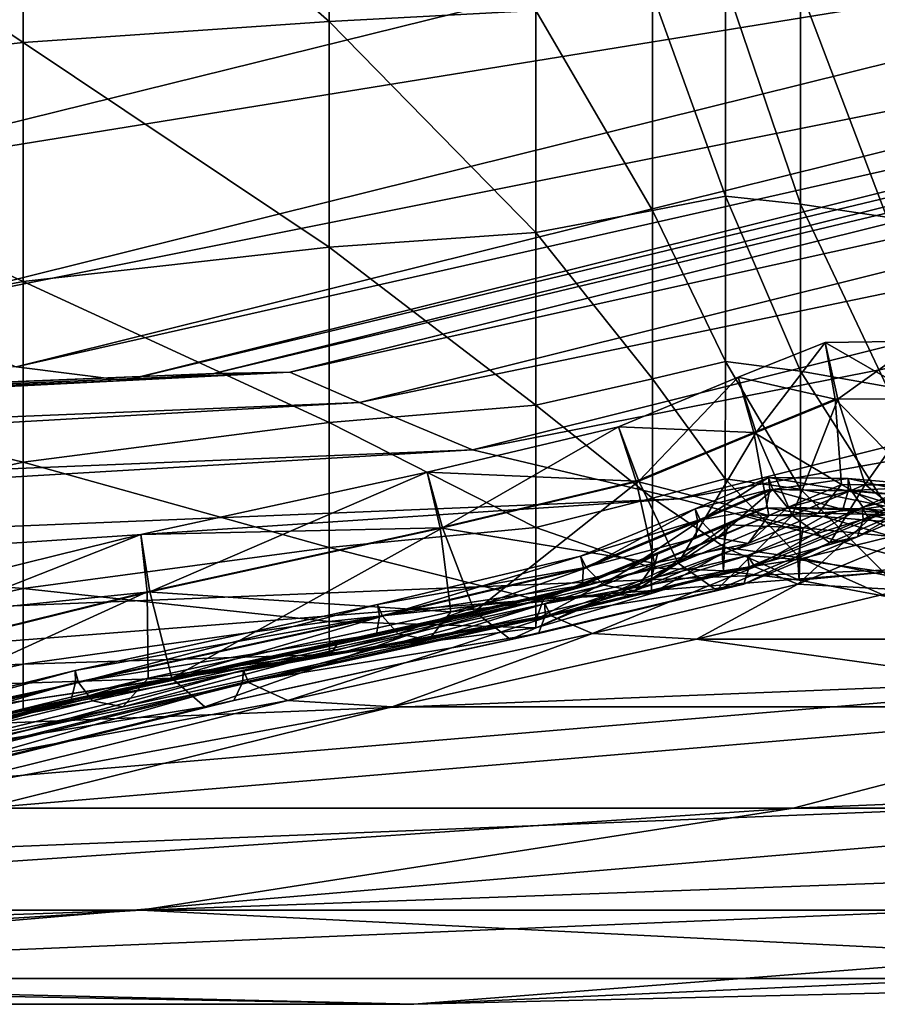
# Model space of a CAD drawing. Header units: millimetres. Extents: x 2387 to 13955, y -4964 to 364.
# Tile 787 of 1056: x 3757.04 to 3763.14, y -365.38 to -358.39. Entities that reach past the tile are written whole.
import ezdxf

# ---------------------------------------------------------------- set-up
doc = ezdxf.new("R2010")
doc.units = ezdxf.units.MM
doc.header["$MEASUREMENT"] = 0
doc.layers.add('Predefinito', color=7, linetype='Continuous', true_color=0x000000)

# ---------------------------------------------------------------- blocks, each defined once
blk = doc.blocks.new('Blocco 09')
at = {"layer": 'Predefinito'}
for points in [[(342.2535, -625.6465, 616.1271), (342.2712, -626.1749, 616.1859), (354.2287, -623.2337, 658.6192)], [(354.9686, -624.1271, 658.8025), (354.2287, -623.2337, 658.6192), (342.2712, -626.1749, 616.1859)], [(345.0027, -623.9845, 13.0997), (347.1773, -623.9282, 13.1804), (347.1771, -625.8915, 14.0678)], [(348.6453, -625.813, 14.1924), (347.1771, -625.8915, 14.0678), (347.1773, -623.9282, 13.1804)], [(342.0537, -624.0734, 13.0728), (345.0027, -623.9845, 13.0997), (345.0027, -626.0413, 13.9975)], [(347.1771, -625.8915, 14.0678), (345.0027, -626.0413, 13.9975), (345.0027, -623.9845, 13.0997)], [(345.0027, -626.0413, 13.9975), (342.0537, -626.3723, 13.974), (342.0537, -624.0734, 13.0728)], [(342.2712, -626.1749, 616.1859), (343.0115, -627.0819, 616.2773), (354.9686, -624.1271, 658.8025)], [(356.0051, -624.9786, 658.9774), (354.9686, -624.1271, 658.8025), (343.0115, -627.0819, 616.2773)], [(343.0115, -627.0819, 616.2773), (344.0477, -627.9459, 616.3624), (356.0051, -624.9786, 658.9774)], [(356.9119, -625.3726, 659.0582), (356.0051, -624.9786, 658.9774), (344.0477, -627.9459, 616.3624)], [(344.0477, -627.9459, 616.3624), (344.9533, -628.3454, 616.4017), (356.9119, -625.3726, 659.0582)], [(357.6838, -625.467, 659.0776), (356.9119, -625.3726, 659.0582), (344.9533, -628.3454, 616.4017)], [(358.3159, -625.4198, 659.0681), (357.6838, -625.467, 659.0776), (345.7244, -628.4407, 616.4108)], [(345.7244, -628.4407, 616.4108), (346.3571, -628.3921, 616.4052), (358.3159, -625.4198, 659.0681)], [(358.8554, -625.4115, 659.0665), (358.3159, -625.4198, 659.0681), (346.3571, -628.3921, 616.4052)], [(346.3571, -628.3921, 616.4052), (346.898, -628.3834, 616.4037), (358.8554, -625.4115, 659.0665)], [(359.3494, -625.6225, 659.1097), (358.8554, -625.4115, 659.0665), (346.898, -628.3834, 616.4037)], [(344.9533, -628.3454, 616.4017), (345.7244, -628.4407, 616.4108), (357.6838, -625.467, 659.0776)], [(346.898, -628.3834, 616.4037), (347.3935, -628.5984, 616.4254), (359.3494, -625.6225, 659.1097)], [(360.152, -625.9511, 659.1771), (359.3494, -625.6225, 659.1097), (347.3935, -628.5984, 616.4254)], [(349.4752, -625.6959, 14.3788), (349.9937, -625.619, 14.5012), (349.9939, -627.1323, 15.6763)], [(349.9937, -625.619, 14.5012), (350.5272, -625.6611, 14.434), (350.5274, -627.1884, 15.6202)], [(350.5274, -627.1884, 15.6202), (349.9939, -627.1323, 15.6763), (349.9937, -625.619, 14.5012)], [(348.6453, -625.813, 14.1924), (349.4752, -625.6959, 14.3788), (349.4754, -627.2346, 15.574)], [(349.9939, -627.1323, 15.6763), (349.4754, -627.2346, 15.574), (349.4752, -625.6959, 14.3788)], [(350.5272, -625.6611, 14.434), (351.1411, -625.7303, 14.3233), (351.1411, -627.2808, 15.5279)], [(351.1411, -627.2808, 15.5279), (350.5274, -627.1884, 15.6202), (350.5272, -625.6611, 14.434)], [(347.1771, -625.8915, 14.0678), (348.6453, -625.813, 14.1924), (348.6453, -627.3903, 15.4184)], [(349.4754, -627.2346, 15.574), (348.6453, -627.3903, 15.4184), (348.6453, -625.813, 14.1924)], [(345.0027, -626.0413, 13.9975), (347.1771, -625.8915, 14.0678), (347.1771, -627.4944, 15.3142)], [(348.6453, -627.3903, 15.4184), (347.1771, -627.4944, 15.3142), (347.1771, -625.8915, 14.0678)], [(347.3935, -628.5984, 616.4254), (348.1969, -628.9328, 616.4592), (360.152, -625.9511, 659.1771)], [(361.617, -626.2955, 659.2478), (360.152, -625.9511, 659.1771), (348.1969, -628.9328, 616.4592)], [(342.0537, -626.3723, 13.974), (345.0027, -626.0413, 13.9975), (345.0027, -627.7377, 15.2554)], [(347.1771, -627.4944, 15.3142), (345.0027, -627.7377, 15.2554), (345.0027, -626.0413, 13.9975)], [(348.1969, -628.9328, 616.4592), (349.6614, -629.2825, 616.4938), (361.617, -626.2955, 659.2478)], [(363.4348, -626.8154, 659.3616), (361.617, -626.2955, 659.2478), (349.6614, -629.2825, 616.4938)], [(345.0027, -627.7377, 15.2554), (342.0537, -628.3107, 15.2357), (342.0537, -626.3723, 13.974)], [(349.6614, -629.2825, 616.4938), (351.5209, -629.7724, 616.5356), (363.4348, -626.8154, 659.3616)], [(349.4754, -627.2346, 15.574), (349.9939, -627.1323, 15.6763), (349.9937, -628.3075, 17.1896)], [(350.5272, -628.3747, 17.1476), (349.9937, -628.3075, 17.1896), (349.9939, -627.1323, 15.6763)], [(349.9939, -627.1323, 15.6763), (350.5274, -627.1884, 15.6202), (350.5272, -628.3747, 17.1476)], [(351.1411, -628.4853, 17.0783), (350.5272, -628.3747, 17.1476), (350.5274, -627.1884, 15.6202)], [(350.5274, -627.1884, 15.6202), (351.1411, -627.2808, 15.5279), (351.1411, -628.4853, 17.0783)], [(348.6453, -627.3903, 15.4184), (349.4754, -627.2346, 15.574), (349.4752, -628.4298, 17.1127)], [(349.9937, -628.3075, 17.1896), (349.4752, -628.4298, 17.1127), (349.4754, -627.2346, 15.574)], [(347.1771, -627.4944, 15.3142), (348.6453, -627.3903, 15.4184), (348.6453, -628.6162, 16.9956)], [(349.4752, -628.4298, 17.1127), (348.6453, -628.6162, 16.9956), (348.6453, -627.3903, 15.4184)], [(345.0027, -627.7377, 15.2554), (347.1771, -627.4944, 15.3142), (347.1771, -628.7408, 16.9171)], [(348.6453, -628.6162, 16.9956), (347.1771, -628.7408, 16.9171), (347.1771, -627.4944, 15.3142)], [(342.0537, -628.3107, 15.2357), (345.0027, -627.7377, 15.2554), (345.0027, -629.022, 16.8727)], [(347.1771, -628.7408, 16.9171), (345.0027, -629.022, 16.8727), (345.0027, -627.7377, 15.2554)], [(350.7728, -628.5745, 426.6671), (350.7019, -628.1708, 426.7788), (350.0824, -628.4176, 426.7876)], [(350.2122, -628.8108, 426.8828), (350.0824, -628.4176, 426.7876), (350.7019, -628.1708, 426.7788)], [(350.7019, -628.1708, 426.7788), (350.7908, -628.5743, 426.8775), (350.2122, -628.8108, 426.8828)], [(350.7908, -628.5743, 426.8775), (350.7019, -628.1708, 426.7788), (351.3685, -628.1624, 426.7662)], [(351.3977, -628.5723, 426.6581), (351.3685, -628.1624, 426.7662), (350.7019, -628.1708, 426.7788)], [(350.7019, -628.1708, 426.7788), (350.7728, -628.5745, 426.6671), (351.3977, -628.5723, 426.6581)], [(351.3685, -628.1624, 426.7662), (351.4158, -628.5721, 426.8684), (350.7908, -628.5743, 426.8775)], [(345.0027, -629.022, 16.8727), (342.0537, -629.6778, 16.8579), (342.0537, -628.3107, 15.2357)], [(349.4752, -628.4298, 17.1127), (349.9937, -628.3075, 17.1896), (349.9918, -629.1401, 19.0617)], [(350.5259, -629.2142, 19.0341), (349.9918, -629.1401, 19.0617), (349.9937, -628.3075, 17.1896)], [(349.9937, -628.3075, 17.1896), (350.5272, -628.3747, 17.1476), (350.5259, -629.2142, 19.0341)], [(321.4847, -629.4308, 540.2455), (345.7244, -628.4407, 616.4108), (344.9533, -628.3454, 616.4017)], [(322.6646, -629.3739, 540.2372), (346.898, -628.3834, 616.4037), (346.3571, -628.3921, 616.4052)], [(346.898, -628.3834, 616.4037), (322.6646, -629.3739, 540.2372), (323.1646, -629.591, 540.2479)], [(323.1646, -629.591, 540.2479), (347.3935, -628.5984, 616.4254), (346.898, -628.3834, 616.4037)], [(351.1408, -629.3365, 18.9884), (350.5259, -629.2142, 19.0341), (350.5272, -628.3747, 17.1476)], [(350.5272, -628.3747, 17.1476), (351.1411, -628.4853, 17.0783), (351.1408, -629.3365, 18.9884)], [(345.7244, -628.4407, 616.4108), (321.4847, -629.4308, 540.2455), (322.1195, -629.382, 540.24)], [(322.1195, -629.382, 540.24), (346.3571, -628.3921, 616.4052), (345.7244, -628.4407, 616.4108)], [(346.3571, -628.3921, 616.4052), (322.1195, -629.382, 540.24), (322.6646, -629.3739, 540.2372)], [(348.6453, -628.6162, 16.9956), (349.4752, -628.4298, 17.1127), (349.474, -629.2775, 19.0107)], [(350.1942, -628.8109, 426.6724), (350.0824, -628.4176, 426.7876), (349.2322, -628.7695, 426.789)], [(349.3773, -629.1572, 426.8828), (349.2322, -628.7695, 426.789), (350.0824, -628.4176, 426.7876)], [(350.0824, -628.4176, 426.7876), (350.2122, -628.8108, 426.8828), (349.3773, -629.1572, 426.8828)], [(349.9918, -629.1401, 19.0617), (349.474, -629.2775, 19.0107), (349.4752, -628.4298, 17.1127)], [(350.0824, -628.4176, 426.7876), (350.1942, -628.8109, 426.6724), (350.7728, -628.5745, 426.6671)], [(350.8179, -629.1806, 425.7796), (350.7728, -628.5745, 426.6671), (350.1942, -628.8109, 426.6724)], [(350.4682, -629.4002, 427.7453), (350.2122, -628.8108, 426.8828), (350.7908, -628.5743, 426.8775)], [(350.7908, -628.5743, 426.8775), (350.9857, -629.1792, 427.7455), (350.4682, -629.4002, 427.7453)], [(351.38, -629.1876, 425.776), (351.3977, -628.5723, 426.6581), (350.7728, -628.5745, 426.6671)], [(350.7728, -628.5745, 426.6671), (350.8179, -629.1806, 425.7796), (351.38, -629.1876, 425.776)], [(350.9857, -629.1792, 427.7455), (350.7908, -628.5743, 426.8775), (351.4158, -628.5721, 426.8684)], [(351.4158, -628.5721, 426.8684), (351.5482, -629.186, 427.7417), (350.9857, -629.1792, 427.7455)], [(347.3935, -628.5984, 616.4254), (323.1646, -629.591, 540.2479), (323.9703, -629.9279, 540.2643)], [(323.9703, -629.9279, 540.2643), (348.1969, -628.9328, 616.4592), (347.3935, -628.5984, 616.4254)], [(347.1771, -628.7408, 16.9171), (348.6453, -628.6162, 16.9956), (348.6451, -629.4868, 18.9329)], [(349.474, -629.2775, 19.0107), (348.6451, -629.4868, 18.9329), (348.6453, -628.6162, 16.9956)], [(345.0027, -629.022, 16.8727), (347.1771, -628.7408, 16.9171), (347.1773, -629.6282, 18.8804)], [(348.6451, -629.4868, 18.9329), (347.1773, -629.6282, 18.8804), (347.1771, -628.7408, 16.9171)], [(347.9837, -629.489, 426.8759), (347.8738, -629.0928, 426.7792), (349.2322, -628.7695, 426.789)], [(349.3594, -629.1573, 426.6723), (349.2322, -628.7695, 426.789), (347.8738, -629.0928, 426.7792)], [(349.2322, -628.7695, 426.789), (349.3773, -629.1572, 426.8828), (347.9837, -629.489, 426.8759)], [(349.2322, -628.7695, 426.789), (349.3594, -629.1573, 426.6723), (350.1942, -628.8109, 426.6724)], [(350.3007, -629.4014, 425.7796), (350.1942, -628.8109, 426.6724), (349.3594, -629.1573, 426.6723)], [(349.6561, -629.7385, 427.7431), (349.3773, -629.1572, 426.8828), (350.2122, -628.8108, 426.8828)], [(350.2122, -628.8108, 426.8828), (350.4682, -629.4002, 427.7453), (349.6561, -629.7385, 427.7431)], [(350.1942, -628.8109, 426.6724), (350.3007, -629.4014, 425.7796), (350.8179, -629.1806, 425.7796)], [(348.1969, -628.9328, 616.4592), (323.9703, -629.9279, 540.2643), (325.4326, -630.2789, 540.2789)], [(325.4326, -630.2789, 540.2789), (349.6614, -629.2825, 616.4938), (348.1969, -628.9328, 616.4592)], [(342.0537, -629.6778, 16.8579), (345.0027, -629.022, 16.8727), (345.0027, -629.9197, 18.8506)], [(347.1773, -629.6282, 18.8804), (345.0027, -629.9197, 18.8506), (345.0027, -629.022, 16.8727)], [(345.903, -629.9432, 426.8669), (345.8395, -629.5354, 426.7663), (347.8738, -629.0928, 426.7792)], [(347.9657, -629.4891, 426.6655), (347.8738, -629.0928, 426.7792), (345.8395, -629.5354, 426.7663)], [(347.8738, -629.0928, 426.7792), (347.9837, -629.489, 426.8759), (345.903, -629.9432, 426.8669)], [(347.8738, -629.0928, 426.7792), (347.9657, -629.4891, 426.6655), (349.3594, -629.1573, 426.6723)], [(349.474, -629.2775, 19.0107), (349.9918, -629.1401, 19.0617), (349.9871, -629.6259, 21.3133)], [(349.8158, -629.4351, 419.9748), (349.7774, -629.352, 419.7913), (350.2993, -629.1305, 419.7909)], [(350.3082, -629.2161, 419.6051), (350.2993, -629.1305, 419.7909), (349.7774, -629.352, 419.7913)], [(350.2993, -629.1305, 419.7909), (350.3291, -629.2157, 419.9749), (349.8158, -629.4351, 419.9748)], [(350.5226, -629.7013, 21.2978), (349.9871, -629.6259, 21.3133), (349.9918, -629.1401, 19.0617)], [(349.9918, -629.1401, 19.0617), (350.5259, -629.2142, 19.0341), (350.5226, -629.7013, 21.2978)], [(350.8661, -629.2244, 419.6029), (350.866, -629.1375, 419.7882), (350.2993, -629.1305, 419.7909)], [(350.2993, -629.1305, 419.7909), (350.3082, -629.2161, 419.6051), (350.8661, -629.2244, 419.6029)], [(350.3291, -629.2157, 419.9749), (350.2993, -629.1305, 419.7909), (350.866, -629.1375, 419.7882)], [(350.866, -629.1375, 419.7882), (350.887, -629.224, 419.9728), (350.3291, -629.2157, 419.9749)], [(350.866, -629.1375, 419.7882), (350.8661, -629.2244, 419.6029), (351.5008, -629.2772, 419.601)], [(351.5008, -629.2772, 419.601), (351.5022, -629.191, 419.7862), (350.866, -629.1375, 419.7882)], [(350.887, -629.224, 419.9728), (350.866, -629.1375, 419.7882), (351.5022, -629.191, 419.7862)], [(351.0142, -629.4269, 433.9182), (350.9648, -629.3438, 433.7364), (351.4885, -629.1207, 433.7359)], [(351.4869, -629.2061, 433.5492), (351.4885, -629.1207, 433.7359), (350.9648, -629.3438, 433.7364)], [(351.4885, -629.1207, 433.7359), (351.5292, -629.206, 433.9187), (351.0142, -629.4269, 433.9182)], [(349.4887, -629.7394, 425.7777), (349.3594, -629.1573, 426.6723), (347.9657, -629.4891, 426.6655)], [(348.2098, -630.0832, 427.7407), (347.9837, -629.489, 426.8759), (349.3773, -629.1572, 426.8828)], [(349.3773, -629.1572, 426.8828), (349.6561, -629.7385, 427.7431), (348.2098, -630.0832, 427.7407)], [(349.3594, -629.1573, 426.6723), (349.4887, -629.7394, 425.7777), (350.3007, -629.4014, 425.7796)], [(349.7774, -629.352, 419.7913), (349.7949, -629.4354, 419.6049), (350.3082, -629.2161, 419.6051)], [(350.2824, -629.3462, 417.7602), (350.3082, -629.2161, 419.6051), (349.7949, -629.4354, 419.6049)], [(349.9338, -629.5594, 420.9102), (349.8158, -629.4351, 419.9748), (350.3291, -629.2157, 419.9749)], [(350.3291, -629.2157, 419.9749), (350.4342, -629.3432, 420.9112), (349.9338, -629.5594, 420.9102)], [(350.3082, -629.2161, 419.6051), (350.2824, -629.3462, 417.7602), (350.8264, -629.3567, 417.7589)], [(350.651, -629.3841, 423.3535), (350.8179, -629.1806, 425.7796), (350.3007, -629.4014, 425.7796)], [(350.8264, -629.3567, 417.7589), (350.8661, -629.2244, 419.6029), (350.3082, -629.2161, 419.6051)], [(350.4342, -629.3432, 420.9112), (350.3291, -629.2157, 419.9749), (350.887, -629.224, 419.9728)], [(350.887, -629.224, 419.9728), (350.979, -629.3532, 420.9097), (350.4342, -629.3432, 420.9112)], [(350.7351, -629.5954, 430.1629), (350.4682, -629.4002, 427.7453), (350.9857, -629.1792, 427.7455)], [(351.1397, -629.827, 21.272), (350.5226, -629.7013, 21.2978), (350.5259, -629.2142, 19.0341)], [(350.5259, -629.2142, 19.0341), (351.1408, -629.3365, 18.9884), (351.1397, -629.827, 21.272)], [(350.8179, -629.1806, 425.7796), (350.651, -629.3841, 423.3535), (351.1919, -629.3945, 423.352)], [(350.9857, -629.1792, 427.7455), (351.2324, -629.3793, 430.1651), (350.7351, -629.5954, 430.1629)], [(351.1919, -629.3945, 423.352), (351.38, -629.1876, 425.776), (350.8179, -629.1806, 425.7796)], [(350.8661, -629.2244, 419.6029), (350.8264, -629.3567, 417.7589), (351.4583, -629.409, 417.7573)], [(351.4583, -629.409, 417.7573), (351.5008, -629.2772, 419.601), (350.8661, -629.2244, 419.6029)], [(351.5022, -629.191, 419.7862), (351.5219, -629.2767, 419.9709), (350.887, -629.224, 419.9728)], [(350.979, -629.3532, 420.9097), (350.887, -629.224, 419.9728), (351.5219, -629.2767, 419.9709)], [(350.9648, -629.3438, 433.7364), (350.9719, -629.427, 433.5486), (351.4869, -629.2061, 433.5492)], [(351.4325, -629.3348, 432.6088), (351.4869, -629.2061, 433.5492), (350.9719, -629.427, 433.5486)], [(351.2324, -629.3793, 430.1651), (350.9857, -629.1792, 427.7455), (351.5482, -629.186, 427.7417)], [(351.3135, -629.5513, 435.7402), (351.0142, -629.4269, 433.9182), (351.5292, -629.206, 433.9187)], [(349.6614, -629.2825, 616.4938), (325.4326, -630.2789, 540.2789), (327.4179, -630.7583, 540.2911)], [(327.4179, -630.7583, 540.2911), (351.5209, -629.7724, 616.5356), (349.6614, -629.2825, 616.4938)], [(348.6451, -629.4868, 18.9329), (349.474, -629.2775, 19.0107), (349.4711, -629.7732, 21.2837)], [(349.9871, -629.6259, 21.3133), (349.4711, -629.7732, 21.2837), (349.474, -629.2775, 19.0107)], [(351.5219, -629.2767, 419.9709), (351.6118, -629.4049, 420.9078), (350.979, -629.3532, 420.9097)], [(349.0053, -629.7718, 419.9735), (348.9635, -629.6899, 419.7901), (349.7774, -629.352, 419.7913)], [(349.7949, -629.4354, 419.6049), (349.7774, -629.352, 419.7913), (348.9635, -629.6899, 419.7901)], [(349.7774, -629.352, 419.7913), (349.8158, -629.4351, 419.9748), (349.0053, -629.7718, 419.9735)], [(349.6509, -629.6087, 412.5983), (350.1483, -629.3945, 412.599), (350.2824, -629.3462, 417.7602)], [(350.2824, -629.3462, 417.7602), (349.7817, -629.5621, 417.7594), (349.6509, -629.6087, 412.5983)], [(349.7949, -629.4354, 419.6049), (349.7817, -629.5621, 417.7594), (350.2824, -629.3462, 417.7602)], [(350.1547, -629.5995, 423.352), (349.9338, -629.5594, 420.9102), (350.4342, -629.3432, 420.9112)], [(350.2824, -629.3462, 417.7602), (350.1483, -629.3945, 412.599), (350.6865, -629.4066, 412.5983)], [(350.203, -629.7656, 433.9153), (350.1505, -629.6837, 433.7337), (350.9648, -629.3438, 433.7364)], [(350.9719, -629.427, 433.5486), (350.9648, -629.3438, 433.7364), (350.1505, -629.6837, 433.7337)], [(350.4342, -629.3432, 420.9112), (350.651, -629.3841, 423.3535), (350.1547, -629.5995, 423.352)], [(350.9648, -629.3438, 433.7364), (351.0142, -629.4269, 433.9182), (350.203, -629.7656, 433.9153)], [(350.6865, -629.4066, 412.5983), (350.8264, -629.3567, 417.7589), (350.2824, -629.3462, 417.7602)], [(350.651, -629.3841, 423.3535), (350.4342, -629.3432, 420.9112), (350.979, -629.3532, 420.9097)], [(350.979, -629.3532, 420.9097), (351.1919, -629.3945, 423.352), (350.651, -629.3841, 423.3535)], [(350.8264, -629.3567, 417.7589), (350.6865, -629.4066, 412.5983), (351.3157, -629.4597, 412.5973)], [(351.3157, -629.4597, 412.5973), (351.4583, -629.409, 417.7573), (350.8264, -629.3567, 417.7589)], [(351.2324, -629.3793, 430.1651), (351.4325, -629.3348, 432.6088), (350.9305, -629.5523, 432.6068)], [(350.9719, -629.427, 433.5486), (350.9305, -629.5523, 432.6068), (351.4325, -629.3348, 432.6088)], [(351.1919, -629.3945, 423.352), (350.979, -629.3532, 420.9097), (351.6118, -629.4049, 420.9078)], [(350.1547, -629.5995, 423.352), (350.3007, -629.4014, 425.7796), (349.4887, -629.7394, 425.7777)], [(350.1483, -629.3945, 412.599), (349.6509, -629.6087, 412.5983), (349.5095, -629.6735, 359.7298)], [(349.5095, -629.6735, 359.7298), (350.0098, -629.4671, 359.7313), (350.1483, -629.3945, 412.599)], [(349.9306, -629.9312, 430.1596), (349.6561, -629.7385, 427.7431), (350.4682, -629.4002, 427.7453)], [(350.4682, -629.4002, 427.7453), (350.7351, -629.5954, 430.1629), (349.9306, -629.9312, 430.1596)], [(350.1483, -629.3945, 412.599), (350.0098, -629.4671, 359.7313), (350.5466, -629.4877, 359.7305)], [(350.5466, -629.4877, 359.7305), (350.6865, -629.4066, 412.5983), (350.1483, -629.3945, 412.599)], [(350.1505, -629.6837, 433.7337), (350.1608, -629.7657, 433.5456), (350.9719, -629.427, 433.5486)], [(350.3007, -629.4014, 425.7796), (350.1547, -629.5995, 423.352), (350.651, -629.3841, 423.3535)], [(350.9305, -629.5523, 432.6068), (350.9719, -629.427, 433.5486), (350.1608, -629.7657, 433.5456)], [(350.507, -629.8883, 435.7366), (350.203, -629.7656, 433.9153), (351.0142, -629.4269, 433.9182)], [(351.0142, -629.4269, 433.9182), (351.3135, -629.5513, 435.7402), (350.507, -629.8883, 435.7366)], [(350.6865, -629.4066, 412.5983), (350.5466, -629.4877, 359.7305), (351.1729, -629.5507, 359.7291)], [(351.1729, -629.5507, 359.7291), (351.3157, -629.4597, 412.5973), (350.6865, -629.4066, 412.5983)], [(350.9305, -629.5523, 432.6068), (350.7351, -629.5954, 430.1629), (351.2324, -629.3793, 430.1651)], [(345.8395, -629.5354, 426.7663), (345.8848, -629.9432, 426.6565), (347.9657, -629.4891, 426.6655)], [(348.0422, -630.0837, 425.7753), (347.9657, -629.4891, 426.6655), (345.8848, -629.9432, 426.6565)], [(346.0596, -630.555, 427.7375), (345.903, -629.9432, 426.8669), (347.9837, -629.489, 426.8759)], [(347.9837, -629.489, 426.8759), (348.2098, -630.0832, 427.7407), (346.0596, -630.555, 427.7375)], [(347.1773, -629.6282, 18.8804), (348.6451, -629.4868, 18.9329), (348.6447, -629.9978, 21.2386)], [(347.9657, -629.4891, 426.6655), (348.0422, -630.0837, 425.7753), (349.4887, -629.7394, 425.7777)], [(349.4711, -629.7732, 21.2837), (348.6447, -629.9978, 21.2386), (348.6451, -629.4868, 18.9329)], [(348.9635, -629.6899, 419.7901), (348.9843, -629.7721, 419.6036), (349.7949, -629.4354, 419.6049)], [(349.7817, -629.5621, 417.7594), (349.7949, -629.4354, 419.6049), (348.9843, -629.7721, 419.6036)], [(349.1281, -629.8945, 420.9084), (349.0053, -629.7718, 419.9735), (349.8158, -629.4351, 419.9748)], [(349.8158, -629.4351, 419.9748), (349.9338, -629.5594, 420.9102), (349.1281, -629.8945, 420.9084)], [(349.4644, -629.8542, 214.7619), (349.9706, -629.6701, 214.7671), (350.0098, -629.4671, 359.7313)], [(350.0098, -629.4671, 359.7313), (349.5095, -629.6735, 359.7298), (349.4644, -629.8542, 214.7619)], [(350.5466, -629.4877, 359.7305), (350.0098, -629.4671, 359.7313), (349.9706, -629.6701, 214.7671)], [(349.9706, -629.6701, 214.7671), (350.5073, -629.7137, 214.7648), (350.5466, -629.4877, 359.7305)], [(351.1729, -629.5507, 359.7291), (350.5466, -629.4877, 359.7305), (350.5073, -629.7137, 214.7648)], [(342.9621, -630.245, 426.7579), (345.8395, -629.5354, 426.7663), (345.903, -629.9432, 426.8669)], [(345.8395, -629.5354, 426.7663), (342.9621, -630.245, 426.7579), (342.9882, -630.6568, 426.6498)], [(342.9882, -630.6568, 426.6498), (345.8848, -629.9432, 426.6565), (345.8395, -629.5354, 426.7663)], [(348.8444, -629.942, 412.5973), (349.6509, -629.6087, 412.5983), (349.7817, -629.5621, 417.7594)], [(349.7817, -629.5621, 417.7594), (348.9754, -629.8967, 417.7579), (348.8444, -629.942, 412.5973)], [(348.9843, -629.7721, 419.6036), (348.9754, -629.8967, 417.7579), (349.7817, -629.5621, 417.7594)], [(349.3505, -629.9344, 423.3497), (349.1281, -629.8945, 420.9084), (349.9338, -629.5594, 420.9102)], [(349.9338, -629.5594, 420.9102), (350.1547, -629.5995, 423.352), (349.3505, -629.9344, 423.3497)], [(350.7351, -629.5954, 430.1629), (350.9305, -629.5523, 432.6068), (350.1243, -629.8891, 432.6033)], [(350.1608, -629.7657, 433.5456), (350.1243, -629.8891, 432.6033), (350.9305, -629.5523, 432.6068)], [(351.251, -629.9287, 440.844), (350.507, -629.8883, 435.7366), (351.3135, -629.5513, 435.7402)], [(350.5073, -629.7137, 214.7648), (351.1305, -629.8036, 214.7608), (351.1729, -629.5507, 359.7291)], [(345.0027, -629.9197, 18.8506), (347.1773, -629.6282, 18.8804), (347.1775, -630.1542, 21.2077)], [(348.6447, -629.9978, 21.2386), (347.1775, -630.1542, 21.2077), (347.1773, -629.6282, 18.8804)], [(349.6509, -629.6087, 412.5983), (348.8444, -629.942, 412.5973), (348.6993, -629.9939, 359.7274)], [(348.6993, -629.9939, 359.7274), (349.5095, -629.6735, 359.7298), (349.6509, -629.6087, 412.5983)], [(349.4887, -629.7394, 425.7777), (349.3505, -629.9344, 423.3497), (350.1547, -629.5995, 423.352)], [(349.4711, -629.7732, 21.2837), (349.9871, -629.6259, 21.3133), (349.98, -629.7932, 70.8974)], [(350.1243, -629.8891, 432.6033), (349.9306, -629.9312, 430.1596), (350.7351, -629.5954, 430.1629)], [(350.5166, -629.8599, 70.8907), (349.98, -629.7932, 70.8974), (349.9871, -629.6259, 21.3133)], [(349.9871, -629.6259, 21.3133), (350.5226, -629.7013, 21.2978), (350.5166, -629.8599, 70.8907)], [(345.0027, -629.9197, 18.8506), (342.0537, -630.579, 18.8406), (342.0537, -629.6778, 16.8579)], [(348.9843, -629.7721, 419.6036), (348.9635, -629.6899, 419.7901), (347.5211, -630.0318, 419.7883)], [(347.5554, -630.1156, 419.9721), (347.5211, -630.0318, 419.7883), (348.9635, -629.6899, 419.7901)], [(348.9635, -629.6899, 419.7901), (349.0053, -629.7718, 419.9735), (347.5554, -630.1156, 419.9721)], [(348.6482, -630.1384, 214.7539), (349.4644, -629.8542, 214.7619), (349.5095, -629.6735, 359.7298)], [(349.5095, -629.6735, 359.7298), (348.6993, -629.9939, 359.7274), (348.6482, -630.1384, 214.7539)], [(348.7544, -630.1122, 433.9124), (348.7093, -630.0285, 433.7299), (350.1505, -629.6837, 433.7337)], [(350.1608, -629.7657, 433.5456), (350.1505, -629.6837, 433.7337), (348.7093, -630.0285, 433.7299)], [(350.1505, -629.6837, 433.7337), (350.203, -629.7656, 433.9153), (348.7544, -630.1122, 433.9124)], [(349.9706, -629.6701, 214.7671), (349.4644, -629.8542, 214.7619), (349.4676, -629.9534, 70.8836)], [(349.4676, -629.9534, 70.8836), (349.98, -629.7932, 70.8974), (349.9706, -629.6701, 214.7671)], [(350.5073, -629.7137, 214.7648), (349.9706, -629.6701, 214.7671), (349.98, -629.7932, 70.8974)], [(349.98, -629.7932, 70.8974), (350.5166, -629.8599, 70.8907), (350.5073, -629.7137, 214.7648)], [(351.1305, -629.8036, 214.7608), (350.5073, -629.7137, 214.7648), (350.5166, -629.8599, 70.8907)], [(351.1367, -629.9763, 70.8794), (350.5166, -629.8599, 70.8907), (350.5226, -629.7013, 21.2978)], [(350.5226, -629.7013, 21.2978), (351.1397, -629.827, 21.272), (351.1367, -629.9763, 70.8794)], [(351.5209, -629.7724, 616.5356), (327.4179, -630.7583, 540.2911), (329.7926, -631.4803, 540.3006)], [(329.7926, -631.4803, 540.3006), (353.5101, -630.5277, 616.5905), (351.5209, -629.7724, 616.5356)], [(347.5211, -630.0318, 419.7883), (347.5344, -630.1157, 419.6022), (348.9843, -629.7721, 419.6036)], [(348.9754, -629.8967, 417.7579), (348.9843, -629.7721, 419.6036), (347.5344, -630.1157, 419.6022)], [(347.6672, -630.2411, 420.9076), (347.5554, -630.1156, 419.9721), (349.0053, -629.7718, 419.9735)], [(349.0053, -629.7718, 419.9735), (349.1281, -629.8945, 420.9084), (347.6672, -630.2411, 420.9076)], [(349.3505, -629.9344, 423.3497), (349.4887, -629.7394, 425.7777), (348.0422, -630.0837, 425.7753)], [(348.4668, -630.2807, 430.1585), (348.2098, -630.0832, 427.7407), (349.6561, -629.7385, 427.7431)], [(349.6561, -629.7385, 427.7431), (349.9306, -629.9312, 430.1596), (348.4668, -630.2807, 430.1585)], [(348.6447, -629.9978, 21.2386), (349.4711, -629.7732, 21.2837), (349.4676, -629.9534, 70.8836)], [(348.7093, -630.0285, 433.7299), (348.7122, -630.1123, 433.5426), (350.1608, -629.7657, 433.5456)], [(350.1243, -629.8891, 432.6033), (350.1608, -629.7657, 433.5456), (348.7122, -630.1123, 433.5426)], [(349.0474, -630.2378, 435.735), (348.7544, -630.1122, 433.9124), (350.203, -629.7656, 433.9153)], [(350.203, -629.7656, 433.9153), (350.507, -629.8883, 435.7366), (349.0474, -630.2378, 435.735)], [(349.98, -629.7932, 70.8974), (349.4676, -629.9534, 70.8836), (349.4711, -629.7732, 21.2837)], [(350.5166, -629.8599, 70.8907), (351.1367, -629.9763, 70.8794), (351.1305, -629.8036, 214.7608)], [(342.0537, -630.579, 18.8406), (345.0027, -629.9197, 18.8506), (345.0028, -630.4568, 21.1898)], [(347.1775, -630.1542, 21.2077), (345.0028, -630.4568, 21.1898), (345.0027, -629.9197, 18.8506)], [(348.8444, -629.942, 412.5973), (348.9754, -629.8967, 417.7579), (347.514, -630.2423, 417.7572)], [(347.5344, -630.1157, 419.6022), (347.514, -630.2423, 417.7572), (348.9754, -629.8967, 417.7579)], [(347.8861, -630.2824, 423.349), (347.6672, -630.2411, 420.9076), (349.1281, -629.8945, 420.9084)], [(349.1281, -629.8945, 420.9084), (349.3505, -629.9344, 423.3497), (347.8861, -630.2824, 423.349)], [(349.4644, -629.8542, 214.7619), (348.6482, -630.1384, 214.7539), (348.6452, -630.1986, 70.8625)], [(348.6452, -630.1986, 70.8625), (349.4676, -629.9534, 70.8836), (349.4644, -629.8542, 214.7619)], [(349.9306, -629.9312, 430.1596), (350.1243, -629.8891, 432.6033), (348.6643, -630.2382, 432.6017)], [(348.7122, -630.1123, 433.5426), (348.6643, -630.2382, 432.6017), (350.1243, -629.8891, 432.6033)], [(349.7882, -630.2794, 440.8426), (349.0474, -630.2378, 435.735), (350.507, -629.8883, 435.7366)], [(350.507, -629.8883, 435.7366), (351.251, -629.9287, 440.844), (349.7882, -630.2794, 440.8426)], [(345.903, -629.9432, 426.8669), (343.0067, -630.6568, 426.8603), (342.9621, -630.245, 426.7579)], [(345.8848, -629.9432, 426.6565), (342.9882, -630.6568, 426.6498), (342.9646, -631.2744, 425.7683)], [(342.9646, -631.2744, 425.7683), (345.8908, -630.5551, 425.7723), (345.8848, -629.9432, 426.6565)], [(343.0067, -630.6568, 426.8603), (345.903, -629.9432, 426.8669), (346.0596, -630.555, 427.7375)], [(345.8848, -629.9432, 426.6565), (345.8908, -630.5551, 425.7723), (348.0422, -630.0837, 425.7753)], [(348.6993, -629.9939, 359.7274), (348.8444, -629.942, 412.5973), (347.3786, -630.2866, 412.597)], [(347.514, -630.2423, 417.7572), (347.3786, -630.2866, 412.597), (348.8444, -629.942, 412.5973)], [(348.0422, -630.0837, 425.7753), (347.8861, -630.2824, 423.349), (349.3505, -629.9344, 423.3497)], [(348.6643, -630.2382, 432.6017), (348.4668, -630.2807, 430.1585), (349.9306, -629.9312, 430.1596)], [(349.4676, -629.9534, 70.8836), (348.6452, -630.1986, 70.8625), (348.6447, -629.9978, 21.2386)], [(355.3551, -630.2789, 469.1092), (349.7882, -630.2794, 440.8426), (351.251, -629.9287, 440.844)], [(347.5344, -630.1157, 419.6022), (347.5211, -630.0318, 419.7883), (345.3723, -630.5006, 419.7862)], [(345.397, -630.5868, 419.9706), (345.3723, -630.5006, 419.7862), (347.5211, -630.0318, 419.7883)], [(347.5211, -630.0318, 419.7883), (347.5554, -630.1156, 419.9721), (345.397, -630.5868, 419.9706)], [(346.6044, -630.586, 433.9085), (346.569, -630.4998, 433.7248), (348.7093, -630.0285, 433.7299)], [(348.7122, -630.1123, 433.5426), (348.7093, -630.0285, 433.7299), (346.569, -630.4998, 433.7248)], [(348.7093, -630.0285, 433.7299), (348.7544, -630.1122, 433.9124), (346.6044, -630.586, 433.9085)], [(347.1775, -630.1542, 21.2077), (348.6447, -629.9978, 21.2386), (348.6452, -630.1986, 70.8625)], [(347.1817, -630.3946, 214.748), (348.6482, -630.1384, 214.7539), (348.6993, -629.9939, 359.7274)], [(348.6993, -629.9939, 359.7274), (347.2329, -630.3152, 359.7258), (347.1817, -630.3946, 214.748)], [(347.3786, -630.2866, 412.597), (347.2329, -630.3152, 359.7258), (348.6993, -629.9939, 359.7274)], [(345.3723, -630.5006, 419.7862), (345.3758, -630.5869, 419.6006), (347.5344, -630.1157, 419.6022)], [(347.514, -630.2423, 417.7572), (347.5344, -630.1157, 419.6022), (345.3758, -630.5869, 419.6006)], [(345.4946, -630.7162, 420.9069), (345.397, -630.5868, 419.9706), (347.5554, -630.1156, 419.9721)], [(347.5554, -630.1156, 419.9721), (347.6672, -630.2411, 420.9076), (345.4946, -630.7162, 420.9069)], [(347.8861, -630.2824, 423.349), (348.0422, -630.0837, 425.7753), (345.8908, -630.5551, 425.7723)], [(346.2947, -630.7588, 430.157), (346.0596, -630.555, 427.7375), (348.2098, -630.0832, 427.7407)], [(348.2098, -630.0832, 427.7407), (348.4668, -630.2807, 430.1585), (346.2947, -630.7588, 430.157)], [(346.569, -630.4998, 433.7248), (346.5619, -630.5861, 433.5385), (348.7122, -630.1123, 433.5426)], [(348.6643, -630.2382, 432.6017), (348.7122, -630.1123, 433.5426), (346.5619, -630.5861, 433.5385)], [(346.8843, -630.7154, 435.7325), (346.6044, -630.586, 433.9085), (348.7544, -630.1122, 433.9124)], [(348.7544, -630.1122, 433.9124), (349.0474, -630.2378, 435.735), (346.8843, -630.7154, 435.7325)], [(345.0028, -630.4568, 21.1898), (347.1775, -630.1542, 21.2077), (347.1787, -630.387, 70.8474)], [(348.6452, -630.1986, 70.8625), (347.1787, -630.387, 70.8474), (347.1775, -630.1542, 21.2077)], [(348.6482, -630.1384, 214.7539), (347.1817, -630.3946, 214.748), (347.1787, -630.387, 70.8474)], [(347.1787, -630.387, 70.8474), (348.6452, -630.1986, 70.8625), (348.6482, -630.1384, 214.7539)], [(347.3786, -630.2866, 412.597), (347.514, -630.2423, 417.7572), (345.3403, -630.7165, 417.7565)], [(345.3758, -630.5869, 419.6006), (345.3403, -630.7165, 417.7565), (347.514, -630.2423, 417.7572)], [(345.71, -630.7592, 423.3482), (345.4946, -630.7162, 420.9069), (347.6672, -630.2411, 420.9076)], [(347.6672, -630.2411, 420.9076), (347.8861, -630.2824, 423.349), (345.71, -630.7592, 423.3482)], [(348.4668, -630.2807, 430.1585), (348.6643, -630.2382, 432.6017), (346.4987, -630.7155, 432.5993)], [(346.5619, -630.5861, 433.5385), (346.4987, -630.7155, 432.5993), (348.6643, -630.2382, 432.6017)], [(347.625, -630.7584, 440.8398), (346.8843, -630.7154, 435.7325), (349.0474, -630.2378, 435.735)], [(349.0474, -630.2378, 435.735), (349.7882, -630.2794, 440.8426), (347.625, -630.7584, 440.8398)], [(345.0039, -630.7872, 214.7444), (347.1817, -630.3946, 214.748), (347.2329, -630.3152, 359.7258)], [(347.2329, -630.3152, 359.7258), (345.0532, -630.7674, 359.7248), (345.0039, -630.7872, 214.7444)], [(345.1991, -630.7602, 412.5967), (345.0532, -630.7674, 359.7248), (347.2329, -630.3152, 359.7258)], [(345.3403, -630.7165, 417.7565), (345.1991, -630.7602, 412.5967), (347.3786, -630.2866, 412.597)], [(347.2329, -630.3152, 359.7258), (347.3786, -630.2866, 412.597), (345.1991, -630.7602, 412.5967)], [(345.8908, -630.5551, 425.7723), (345.71, -630.7592, 423.3482), (347.8861, -630.2824, 423.349)], [(346.4987, -630.7155, 432.5993), (346.2947, -630.7588, 430.157), (348.4668, -630.2807, 430.1585)], [(353.2391, -630.7583, 469.1085), (347.625, -630.7584, 440.8398), (349.7882, -630.2794, 440.8426)], [(349.7882, -630.2794, 440.8426), (355.3551, -630.2789, 469.1092), (353.2391, -630.7583, 469.1085)], [(347.1787, -630.387, 70.8474), (345.0031, -630.7177, 70.8383), (345.0028, -630.4568, 21.1898)], [(345.0031, -630.7177, 70.8383), (347.1787, -630.387, 70.8474), (347.1817, -630.3946, 214.748)], [(347.1817, -630.3946, 214.748), (345.0039, -630.7872, 214.7444), (345.0031, -630.7177, 70.8383)], [(345.0028, -630.4568, 21.1898), (342.0537, -631.1198, 21.1838), (342.0537, -630.579, 18.8406)], [(342.0537, -631.1198, 21.1838), (345.0028, -630.4568, 21.1898), (345.0031, -630.7177, 70.8383)], [(353.5101, -630.5277, 616.5905), (329.7926, -631.4803, 540.3006), (333.6466, -632.2041, 540.3127)], [(333.6466, -632.2041, 540.3127), (356.5906, -631.2847, 616.6432), (353.5101, -630.5277, 616.5905)], [(342.4393, -631.3061, 419.5988), (345.3758, -630.5869, 419.6006), (345.3723, -630.5006, 419.7862)], [(345.3723, -630.5006, 419.7862), (342.44, -631.219, 419.7842), (342.4393, -631.3061, 419.5988)], [(342.44, -631.219, 419.7842), (345.3723, -630.5006, 419.7862), (345.397, -630.5868, 419.9706)], [(343.6456, -631.3061, 433.5322), (346.5619, -630.5861, 433.5385), (346.569, -630.4998, 433.7248)], [(346.569, -630.4998, 433.7248), (343.657, -631.219, 433.718), (343.6456, -631.3061, 433.5322)], [(343.657, -631.219, 433.718), (346.569, -630.4998, 433.7248), (346.6044, -630.586, 433.9085)], [(345.3758, -630.5869, 419.6006), (342.4393, -631.3061, 419.5988), (342.397, -631.4367, 417.7552)], [(342.397, -631.4367, 417.7552), (345.3403, -630.7165, 417.7565), (345.3758, -630.5869, 419.6006)], [(345.397, -630.5868, 419.9706), (342.4608, -631.3061, 419.9688), (342.44, -631.219, 419.7842)], [(342.4608, -631.3061, 419.9688), (345.397, -630.5868, 419.9706), (345.4946, -630.7162, 420.9069)], [(342.7708, -631.4803, 423.3459), (345.71, -630.7592, 423.3482), (345.8908, -630.5551, 425.7723)], [(345.8908, -630.5551, 425.7723), (342.9646, -631.2744, 425.7683), (342.7708, -631.4803, 423.3459)], [(346.0596, -630.555, 427.7375), (343.1364, -631.2744, 427.7331), (343.0067, -630.6568, 426.8603)], [(343.1364, -631.2744, 427.7331), (346.0596, -630.555, 427.7375), (346.2947, -630.7588, 430.157)], [(346.5619, -630.5861, 433.5385), (343.6456, -631.3061, 433.5322), (343.5751, -631.4367, 432.5939)], [(343.5751, -631.4367, 432.5939), (346.4987, -630.7155, 432.5993), (346.5619, -630.5861, 433.5385)], [(346.6044, -630.586, 433.9085), (343.6889, -631.3061, 433.9022), (343.657, -631.219, 433.718)], [(343.6889, -631.3061, 433.9022), (346.6044, -630.586, 433.9085), (346.8843, -630.7154, 435.7325)], [(342.0537, -631.3901, 70.8353), (345.0031, -630.7177, 70.8383), (345.0039, -630.7872, 214.7444)], [(345.0031, -630.7177, 70.8383), (342.0537, -631.3901, 70.8353), (342.0537, -631.1198, 21.1838)], [(345.1991, -630.7602, 412.5967), (342.2512, -631.4803, 412.596), (342.103, -631.4803, 359.7243)], [(342.103, -631.4803, 359.7243), (345.0532, -630.7674, 359.7248), (345.1991, -630.7602, 412.5967)], [(342.2512, -631.4803, 412.596), (345.1991, -630.7602, 412.5967), (345.3403, -630.7165, 417.7565)], [(345.3403, -630.7165, 417.7565), (342.397, -631.4367, 417.7552), (342.2512, -631.4803, 412.596)], [(345.4946, -630.7162, 420.9069), (342.5538, -631.4367, 420.9052), (342.4608, -631.3061, 419.9688)], [(342.5538, -631.4367, 420.9052), (345.4946, -630.7162, 420.9069), (345.71, -630.7592, 423.3482)], [(345.71, -630.7592, 423.3482), (342.7708, -631.4803, 423.3459), (342.5538, -631.4367, 420.9052)], [(346.2947, -630.7588, 430.157), (343.3655, -631.4803, 430.1526), (343.1364, -631.2744, 427.7331)], [(343.3655, -631.4803, 430.1526), (346.2947, -630.7588, 430.157), (346.4987, -630.7155, 432.5993)], [(346.4987, -630.7155, 432.5993), (343.5751, -631.4367, 432.5939), (343.3655, -631.4803, 430.1526)], [(346.8843, -630.7154, 435.7325), (343.9673, -631.4367, 435.726), (343.6889, -631.3061, 433.9022)], [(343.9673, -631.4367, 435.726), (346.8843, -630.7154, 435.7325), (347.625, -630.7584, 440.8398)], [(347.625, -630.7584, 440.8398), (344.7183, -631.4803, 440.831), (343.9673, -631.4367, 435.726)], [(344.7183, -631.4803, 440.831), (347.625, -630.7584, 440.8398), (353.2391, -630.7583, 469.1085)], [(353.2391, -630.7583, 469.1085), (350.4734, -631.4802, 469.0996), (344.7183, -631.4803, 440.831)], [(368.1394, -630.7582, 540.4167), (365.764, -631.4802, 540.4141), (350.4734, -631.4802, 469.0996)], [(350.4734, -631.4802, 469.0996), (353.2391, -630.7583, 469.1085), (368.1394, -630.7582, 540.4167)], [(342.0537, -631.4803, 214.7431), (345.0039, -630.7872, 214.7444), (345.0532, -630.7674, 359.7248)], [(345.0532, -630.7674, 359.7248), (342.103, -631.4803, 359.7243), (342.0537, -631.4803, 214.7431)], [(345.0039, -630.7872, 214.7444), (342.0537, -631.4803, 214.7431), (342.0537, -631.3901, 70.8353)], [(356.5906, -631.2847, 616.6432), (333.6466, -632.2041, 540.3127), (340.0701, -632.6894, 540.3331)], [(340.0701, -632.6894, 540.3331), (361.725, -631.7799, 616.6781), (356.5906, -631.2847, 616.6432)], [(339.8008, -632.2042, 440.8135), (344.7183, -631.4803, 440.831), (350.4734, -631.4802, 469.0996)], [(350.4734, -631.4802, 469.0996), (345.8379, -632.2041, 469.08), (339.8008, -632.2042, 440.8135)], [(365.764, -631.4802, 540.4141), (361.9099, -632.2041, 540.4019), (345.8379, -632.2041, 469.08)], [(345.8379, -632.2041, 469.08), (350.4734, -631.4802, 469.0996), (365.764, -631.4802, 540.4141)], [(361.725, -631.7799, 616.6781), (340.0701, -632.6894, 540.3331), (347.7783, -632.8724, 540.3574)], [(347.7783, -632.8724, 540.3574), (367.8863, -631.962, 616.6941), (361.725, -631.7799, 616.6781)], [(367.8863, -631.962, 616.6941), (347.7783, -632.8724, 540.3574), (355.4865, -632.6894, 540.3817)], [(331.6049, -632.6894, 440.7842), (339.8008, -632.2042, 440.8135), (345.8379, -632.2041, 469.08)], [(345.8379, -632.2041, 469.08), (338.1119, -632.6894, 469.0474), (331.6049, -632.6894, 440.7842)], [(355.4865, -632.6894, 540.3817), (338.1119, -632.6894, 469.0474), (345.8379, -632.2041, 469.08)], [(345.8379, -632.2041, 469.08), (361.9099, -632.2041, 540.4019), (355.4865, -632.6894, 540.3817)], [(347.7783, -632.8724, 540.3574), (328.8407, -632.8724, 469.0082), (338.1119, -632.6894, 469.0474)], [(328.8407, -632.8724, 469.0082), (347.7783, -632.8724, 540.3574), (340.0701, -632.6894, 540.3331)], [(338.1119, -632.6894, 469.0474), (355.4865, -632.6894, 540.3817), (347.7783, -632.8724, 540.3574)]]:
    blk.add_3dface(points, dxfattribs=at)

msp = doc.modelspace()

# ---------------------------------------------------------------- block references
at = {"layer": 'Predefinito'}
msp.add_blockref('Blocco 09', (3412.0659, 267.4927), dxfattribs=at)

doc.saveas('drawing.dxf')
